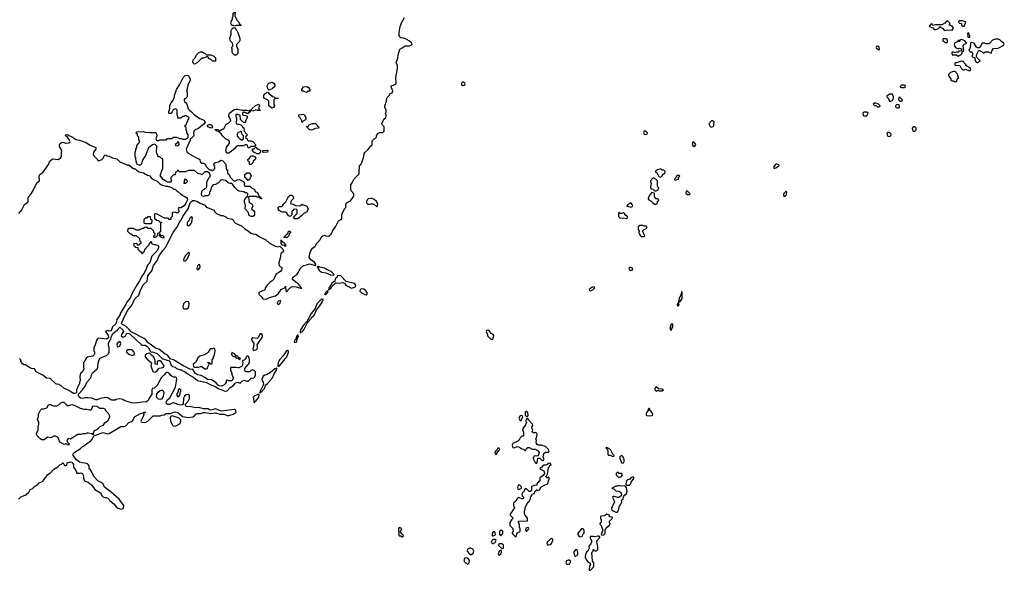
# Model space of a CAD drawing. Header units: inches. Extents: x 2701323 to 2964515, y 494916 to 722124.
# Tile 451 of 656: x 2862072 to 2875248, y 611372 to 618743. Entities that reach past the tile are written whole.
import ezdxf

# ---------------------------------------------------------------- set-up
doc = ezdxf.new("R2010")
doc.units = ezdxf.units.IN
doc.header["$MEASUREMENT"] = 0
doc.layers.add('C8661', color=7, linetype='Continuous')
doc.layers.add('C8671', color=7, linetype='Continuous')

msp = doc.modelspace()

# ---------------------------------------------------------------- linework, layer by layer
at = {"layer": 'C8661', "color": 2, "elevation": 2}
for points in [[(2862057, 612323), (2862084, 612350), (2862110, 612366), (2862144, 612376), (2862169, 612391), (2862176, 612404), (2862189, 612411), (2862210, 612452), (2862238, 612462), (2862266, 612490), (2862317, 612523), (2862330, 612542), (2862379, 612561), (2862450, 612655), (2862482, 612678), (2862530, 612726), (2862582, 612758), (2862610, 612782), (2862629, 612791), (2862648, 612810), (2862654, 612810), (2862670, 612774), (2862690, 612774), (2862702, 612778), (2862708, 612812), (2862750, 612824), (2862770, 612818), (2862790, 612790), (2862791, 612751), (2862825, 612710), (2862834, 612686), (2862834, 612674), (2862870, 612671), (2862890, 612677), (2862914, 612670), (2862923, 612650), (2862925, 612605), (2862945, 612565), (2862990, 612551), (2863016, 612530), (2863038, 612510), (2863075, 612455), (2863151, 612410), (2863178, 612358), (2863205, 612345), (2863230, 612345), (2863250, 612338), (2863270, 612318), (2863280, 612300), (2863330, 612261), (2863362, 612222), (2863384, 612204), (2863410, 612193), (2863430, 612191), (2863450, 612201), (2863459, 612210), (2863466, 612230), (2863462, 612242), (2863403, 612323), (2863297, 612417), (2863223, 612470), (2863207, 612487), (2863190, 612529), (2863180, 612540), (2863117, 612570), (2863065, 612630), (2863034, 612694), (2863017, 612717), (2863002, 612730), (2863002, 612770), (2862989, 612789), (2862979, 612799), (2862964, 612804), (2862910, 612809), (2862870, 612821), (2862830, 612853), (2862786, 612910), (2862788, 612930), (2862810, 612953), (2862880, 613000), (2862910, 613031), (2862924, 613036), (2862969, 613071), (2863020, 613100), (2863048, 613130), (2863066, 613174), (2863185, 613215), (2863250, 613198), (2863270, 613205), (2863423, 613297), (2863470, 613299), (2863490, 613307), (2863530, 613350), (2863560, 613360), (2863584, 613376), (2863610, 613425), (2863690, 613471), (2863722, 613478), (2863730, 613491), (2863754, 613490), (2863738, 613482), (2863725, 613430), (2863694, 613370), (2863698, 613358), (2863713, 613353), (2863750, 613352), (2863786, 613370), (2863847, 613433), (2863860, 613440), (2863950, 613442), (2863970, 613451), (2864007, 613453), (2864030, 613472), (2864090, 613471), (2864128, 613490), (2864150, 613493), (2864190, 613486), (2864250, 613432), (2864330, 613419), (2864390, 613426), (2864410, 613438), (2864430, 613461), (2864448, 613470), (2864490, 613471), (2864530, 613485), (2864550, 613485), (2864630, 613471), (2864690, 613481), (2864750, 613464), (2864810, 613463), (2864850, 613445), (2864870, 613446), (2864930, 613463), (2864969, 613490), (2864964, 613510), (2864945, 613525), (2864770, 613504), (2864692, 613532), (2864630, 613517), (2864610, 613521), (2864588, 613532), (2864530, 613535), (2864470, 613550), (2864430, 613547), (2864361, 613561), (2864306, 613566), (2864295, 613570), (2864288, 613590), (2864326, 613634), (2864345, 613670), (2864346, 613706), (2864340, 613720), (2864330, 613725), (2864301, 613719), (2864277, 613703), (2864264, 613676), (2864258, 613602), (2864250, 613589), (2864230, 613581), (2864190, 613590), (2864130, 613615), (2864110, 613609), (2864078, 613590), (2864049, 613590), (2864033, 613610), (2864036, 613630), (2864045, 613650), (2864079, 613681), (2864156, 613824), (2864174, 613930), (2864168, 613948), (2864156, 613956), (2864130, 613958), (2864110, 613968), (2864090, 613982), (2864070, 614009), (2864050, 614022), (2864030, 614019), (2864007, 613990), (2863965, 613950), (2863910, 613844), (2863870, 613809), (2863850, 613806), (2863842, 613790), (2863841, 613730), (2863803, 613677), (2863790, 613644), (2863770, 613627), (2863710, 613625), (2863650, 613612), (2863610, 613610), (2863570, 613614), (2863508, 613630), (2863470, 613644), (2863450, 613657), (2863410, 613666), (2863363, 613657), (2863350, 613649), (2863306, 613650), (2863290, 613653), (2863250, 613679), (2863230, 613685), (2863150, 613674), (2863110, 613656), (2863090, 613656), (2863037, 613677), (2862990, 613682), (2862950, 613679), (2862910, 613670), (2862890, 613676), (2862869, 613690), (2862859, 613710), (2862858, 613730), (2862913, 613787), (2862937, 613823), (2862980, 613900), (2863022, 613950), (2863034, 613990), (2863046, 614014), (2863109, 614071), (2863117, 614090), (2863121, 614150), (2863134, 614190), (2863149, 614211), (2863170, 614226), (2863233, 614247), (2863263, 614277), (2863269, 614291), (2863269, 614350), (2863259, 614379), (2863261, 614410), (2863282, 614458), (2863292, 614468), (2863298, 614502), (2863319, 614541), (2863374, 614586), (2863410, 614625), (2863451, 614590), (2863459, 614570), (2863435, 614530), (2863431, 614510), (2863450, 614491), (2863480, 614500), (2863489, 614510), (2863501, 614539), (2863510, 614545), (2863530, 614542), (2863552, 614532), (2863705, 614385), (2863750, 614386), (2863774, 614374), (2863796, 614350), (2863820, 614300), (2863830, 614291), (2863850, 614296), (2863910, 614275), (2863984, 614204), (2864076, 614176), (2864100, 614120), (2864122, 614102), (2864150, 614091), (2864170, 614075), (2864210, 614061), (2864230, 614059), (2864246, 614046), (2864270, 614037), (2864330, 613999), (2864345, 613985), (2864396, 613956), (2864451, 613911), (2864570, 613886), (2864630, 613853), (2864694, 613834), (2864726, 613806), (2864750, 613795), (2864770, 613791), (2864810, 613773), (2864830, 613771), (2864850, 613775), (2864890, 613818), (2864935, 613845), (2864949, 613871), (2864960, 613880), (2864990, 613891), (2865010, 613882), (2865030, 613882), (2865042, 613898), (2865070, 613916), (2865110, 613902), (2865130, 613902), (2865170, 613945), (2865206, 613950), (2865209, 613951), (2865218, 613962), (2865229, 613990), (2865228, 614028), (2865210, 614048), (2865185, 614055), (2865160, 614040), (2865150, 614029), (2865130, 614028), (2865109, 614029), (2865090, 614038), (2865086, 614046), (2865085, 614075), (2865148, 614150), (2865149, 614190), (2865138, 614230), (2865130, 614238), (2865110, 614238), (2865102, 614230), (2865098, 614210), (2865090, 614198), (2865075, 614185), (2865058, 614182), (2865052, 614170), (2865056, 614156), (2865055, 614125), (2865051, 614109), (2865041, 614099), (2865003, 614083), (2864990, 614082), (2864970, 614089), (2864894, 614086), (2864892, 614050), (2864912, 614010), (2864912, 613990), (2864931, 613950), (2864911, 613909), (2864868, 613908), (2864850, 613918), (2864844, 613916), (2864834, 613910), (2864834, 613890), (2864822, 613870), (2864802, 613850), (2864770, 613839), (2864742, 613842), (2864729, 613849), (2864702, 613882), (2864640, 613920), (2864587, 613927), (2864550, 613955), (2864498, 613978), (2864450, 613990), (2864425, 614005), (2864405, 614030), (2864403, 614043), (2864390, 614066), (2864378, 614062), (2864350, 614065), (2864290, 614097), (2864270, 614103), (2864130, 614189), (2864090, 614198), (2864069, 614230), (2864049, 614250), (2864015, 614270), (2863934, 614334), (2863887, 614347), (2863819, 614399), (2863790, 614415), (2863758, 614458), (2863736, 614476), (2863563, 614563), (2863537, 614597), (2863496, 614636), (2863435, 614670), (2863437, 614690), (2863463, 614737), (2863513, 614850), (2863565, 614910), (2863617, 615010), (2863664, 615056), (2863677, 615083), (2863683, 615110), (2863726, 615194), (2863777, 615243), (2863787, 615313), (2863841, 615379), (2863864, 615450), (2863916, 615524), (2863926, 615554), (2863947, 615593), (2863988, 615652), (2864025, 615695), (2864125, 615895), (2864184, 615976), (2864208, 616032), (2864235, 616070), (2864253, 616110), (2864325, 616210), (2864354, 616290), (2864369, 616311), (2864390, 616323), (2864410, 616323), (2864450, 616311), (2864485, 616285), (2864550, 616258), (2864563, 616243), (2864587, 616227), (2864670, 616191), (2864682, 616170), (2864710, 616145), (2864751, 616131), (2864763, 616123), (2864790, 616121), (2864830, 616105), (2864850, 616086), (2864913, 616073), (2864930, 616062), (2864947, 616027), (2864985, 616005), (2865041, 615981), (2865084, 615944), (2865130, 615918), (2865164, 615884), (2865190, 615875), (2865230, 615871), (2865290, 615831), (2865359, 615799), (2865410, 615756), (2865490, 615711), (2865530, 615702), (2865552, 615712), (2865594, 615670), (2865602, 615650), (2865600, 615640), (2865594, 615630), (2865570, 615618), (2865565, 615610), (2865558, 615550), (2865541, 615490), (2865546, 615446), (2865574, 615430), (2865578, 615418), (2865576, 615390), (2865562, 615370), (2865505, 615335), (2865482, 615298), (2865471, 615269), (2865451, 615249), (2865422, 615230), (2865382, 615190), (2865362, 615158), (2865350, 615128), (2865274, 615090), (2865272, 615070), (2865312, 615030), (2865326, 615006), (2865370, 615001), (2865414, 615026), (2865494, 615046), (2865530, 615072), (2865569, 615131), (2865614, 615154), (2865626, 615154), (2865630, 615174), (2865633, 615113), (2865642, 615102), (2865650, 615102), (2865659, 615121), (2865699, 615160), (2865728, 615172), (2865770, 615166), (2865830, 615147), (2865846, 615150), (2865835, 615155), (2865829, 615170), (2865818, 615178), (2865810, 615193), (2865718, 615270), (2865738, 615302), (2865784, 615335), (2865807, 615370), (2865826, 615414), (2865869, 615451), (2865910, 615459), (2865950, 615474), (2866030, 615454), (2866036, 615464), (2866035, 615470), (2866015, 615495), (2865969, 615529), (2865946, 615566), (2865954, 615610), (2865969, 615650), (2865990, 615685), (2866024, 615710), (2866050, 615750), (2866089, 615790), (2866110, 615836), (2866130, 615851), (2866150, 615858), (2866168, 615848), (2866210, 615843), (2866242, 615870), (2866260, 615920), (2866298, 615970), (2866338, 616050), (2866375, 616070), (2866382, 616090), (2866383, 616137), (2866418, 616210), (2866438, 616230), (2866438, 616270), (2866446, 616290), (2866500, 616320), (2866534, 616366), (2866542, 616390), (2866542, 616410), (2866508, 616450), (2866503, 616463), (2866502, 616530), (2866523, 616557), (2866547, 616613), (2866610, 616674), (2866615, 616690), (2866618, 616790), (2866635, 616805), (2866649, 616830), (2866678, 616910), (2866682, 616950), (2866695, 616970), (2866736, 617004), (2866770, 617054), (2866782, 617058), (2866787, 617073), (2866788, 617110), (2866795, 617125), (2866810, 617142), (2866829, 617151), (2866848, 617172), (2866848, 617188), (2866858, 617210), (2866870, 617222), (2866890, 617231), (2866930, 617232), (2866948, 617250), (2866949, 617310), (2866929, 617330), (2866918, 617350), (2866946, 617410), (2866970, 617434), (2866978, 617450), (2866978, 617470), (2866968, 617490), (2866978, 617510), (2866978, 617530), (2866958, 617570), (2866958, 617590), (2866981, 617650), (2866984, 617690), (2866990, 617702), (2867015, 617730), (2867030, 617754), (2867055, 617765), (2867066, 617790), (2867049, 617829), (2867045, 617855), (2867050, 617862), (2867076, 617864), (2867100, 617880), (2867108, 617890), (2867106, 617970), (2867129, 618089), (2867129, 618110), (2867129, 618130), (2867109, 618170), (2867134, 618226), (2867135, 618270), (2867158, 618350), (2867190, 618365), (2867215, 618385), (2867229, 618391), (2867290, 618391), (2867326, 618410), (2867318, 618430), (2867290, 618455), (2867226, 618490), (2867204, 618496), (2867170, 618498), (2867158, 618510), (2867149, 618530), (2867149, 618569), (2867161, 618650), (2867184, 618710), (2867219, 618770)], [(2862058, 616150), (2862101, 616199), (2862137, 616270), (2862179, 616301), (2862185, 616315), (2862183, 616350), (2862189, 616371), (2862224, 616410), (2862256, 616464), (2862301, 616559), (2862338, 616590), (2862333, 616650), (2862339, 616670), (2862382, 616698), (2862401, 616719), (2862456, 616804), (2862475, 616850), (2862510, 616879), (2862590, 616871), (2862623, 616897), (2862629, 616910), (2862629, 616970), (2862634, 616990), (2862605, 617045), (2862605, 617070), (2862610, 617079), (2862630, 617099), (2862650, 617103), (2862690, 617091), (2862727, 617093), (2862742, 617098), (2862746, 617110), (2862738, 617130), (2862710, 617168), (2862685, 617190), (2862690, 617202), (2862710, 617211), (2862718, 617198), (2862776, 617176), (2862821, 617141), (2862871, 617131), (2862959, 617099), (2863007, 617067), (2863092, 617030), (2863092, 617010), (2863059, 616970), (2863055, 616935), (2863090, 616892), (2863114, 616870), (2863118, 616858), (2863130, 616854), (2863170, 616872), (2863189, 616891), (2863210, 616934), (2863230, 616931), (2863241, 616921), (2863270, 616916), (2863315, 616895), (2863370, 616878), (2863410, 616838), (2863510, 616801), (2863530, 616798), (2863590, 616751), (2863610, 616751), (2863635, 616735), (2863667, 616707), (2863730, 616691), (2863780, 616660), (2863811, 616651), (2863830, 616625), (2863870, 616598), (2863910, 616582), (2863942, 616550), (2863970, 616532), (2864027, 616513), (2864050, 616512), (2864090, 616502), (2864112, 616492), (2864130, 616474), (2864153, 616473), (2864174, 616450), (2864190, 616442), (2864228, 616408), (2864302, 616362), (2864311, 616351), (2864316, 616330), (2864295, 616285), (2864271, 616249), (2864230, 616222), (2864214, 616226), (2864198, 616222), (2864194, 616210), (2864202, 616190), (2864202, 616170), (2864190, 616158), (2864170, 616158), (2864150, 616168), (2864118, 616162), (2864114, 616150), (2864114, 616110), (2864094, 616090), (2864094, 616070), (2864090, 616066), (2864070, 616066), (2864062, 616082), (2864050, 616086), (2864010, 616086), (2863910, 616138), (2863890, 616146), (2863878, 616142), (2863874, 616130), (2863874, 616090), (2863878, 616078), (2863893, 616073), (2863898, 616058), (2863933, 616053), (2863938, 616038), (2863970, 616034), (2863974, 616030), (2863958, 616022), (2863954, 616010), (2863954, 615910), (2863934, 615886), (2863918, 615882), (2863914, 615850), (2863898, 615842), (2863890, 615826), (2863870, 615826), (2863866, 615830), (2863866, 615850), (2863882, 615858), (2863886, 615870), (2863882, 615882), (2863868, 615888), (2863866, 615910), (2863830, 615946), (2863790, 615946), (2863782, 615962), (2863770, 615966), (2863738, 615962), (2863733, 615947), (2863710, 615946), (2863684, 615936), (2863670, 615926), (2863630, 615926), (2863616, 615936), (2863590, 615946), (2863530, 615946), (2863518, 615942), (2863514, 615910), (2863550, 615874), (2863570, 615874), (2863578, 615858), (2863590, 615854), (2863630, 615854), (2863673, 615813), (2863678, 615778), (2863694, 615770), (2863693, 615747), (2863678, 615742), (2863670, 615726), (2863650, 615726), (2863642, 615742), (2863630, 615746), (2863598, 615742), (2863594, 615730), (2863598, 615718), (2863613, 615713), (2863618, 615698), (2863653, 615693), (2863654, 615670), (2863673, 615653), (2863678, 615638), (2863693, 615633), (2863710, 615614), (2863722, 615618), (2863727, 615633), (2863742, 615638), (2863747, 615673), (2863762, 615678), (2863766, 615690), (2863806, 615730), (2863807, 615753), (2863822, 615758), (2863830, 615774), (2863834, 615770), (2863834, 615750), (2863844, 615744), (2863870, 615734), (2863890, 615734), (2863930, 615714), (2863931, 615690), (2863910, 615650), (2863841, 615579), (2863811, 615490), (2863783, 615457), (2863770, 615418), (2863737, 615350), (2863715, 615325), (2863674, 615246), (2863642, 615198), (2863577, 615083), (2863550, 615015), (2863501, 614959), (2863490, 614929), (2863422, 614818), (2863413, 614787), (2863371, 614730), (2863356, 614670), (2863315, 614630), (2863299, 614590), (2863290, 614579), (2863270, 614575), (2863250, 614582), (2863225, 614575), (2863222, 614570), (2863255, 614515), (2863262, 614490), (2863247, 614473), (2863234, 614466), (2863130, 614479), (2863111, 614469), (2863098, 614450), (2863082, 614390), (2863062, 614350), (2863064, 614316), (2863071, 614290), (2863071, 614270), (2863062, 614250), (2863050, 614238), (2862977, 614223), (2862962, 614210), (2862942, 614170), (2862926, 614154), (2862925, 614090), (2862931, 614070), (2862911, 614030), (2862891, 614009), (2862882, 613990), (2862878, 613970), (2862882, 613910), (2862872, 613890), (2862871, 613870), (2862861, 613859), (2862832, 613790), (2862834, 613750), (2862830, 613746), (2862810, 613739), (2862790, 613741), (2862769, 613750), (2862730, 613777), (2862662, 613810), (2862624, 613844), (2862608, 613850), (2862599, 613859), (2862570, 613863), (2862555, 613870), (2862478, 613938), (2862430, 613945), (2862382, 613982), (2862290, 614029), (2862268, 614068), (2862230, 614073), (2862195, 614090), (2862150, 614122), (2862130, 614122), (2862110, 614138), (2862088, 614170), (2862086, 614190), (2862070, 614206)], [(2870000, 612945), (2869978, 612990), (2869930, 613018), (2869922, 613018), (2869914, 613010), (2869934, 612994), (2869942, 612970), (2869942, 612922), (2869953, 612913), (2869972, 612912), (2870000, 612899)], [(2870000, 612473), (2869994, 612470), (2870000, 612468)], [(2870000, 612222), (2869992, 612210), (2869993, 612193), (2869998, 612178), (2870000, 612177)], [(2870000, 612082), (2869970, 612086), (2869966, 612090), (2869966, 612110), (2869940, 612120), (2869930, 612122), (2869911, 612109), (2869890, 612102), (2869850, 612098), (2869845, 612090), (2869842, 612062), (2869854, 612050), (2869854, 612010), (2869838, 612002), (2869834, 611990), (2869852, 611972), (2869874, 611910), (2869854, 611850), (2869862, 611842), (2869890, 611845), (2869898, 611850), (2869906, 611870), (2869906, 611910), (2869919, 611941), (2869962, 611970), (2869975, 611990), (2869966, 612010), (2869966, 612030), (2870000, 612064)]]:
    msp.add_lwpolyline(points, dxfattribs=at)
for points in [[(2864950, 618658), (2864930, 618666), (2864910, 618666), (2864898, 618690), (2864903, 618717), (2864918, 618750), (2864918, 618770), (2864928, 618790), (2864928, 618832), (2864942, 618838), (2864950, 618854), (2864954, 618850), (2864952, 618790), (2864982, 618730), (2865002, 618710), (2865018, 618678), (2865034, 618670), (2865030, 618666), (2864970, 618666)], [(2864946, 618266), (2864922, 618290), (2864915, 618310), (2864915, 618355), (2864908, 618370), (2864926, 618390), (2864926, 618410), (2864918, 618430), (2864894, 618454), (2864884, 618490), (2864902, 618550), (2864903, 618597), (2864910, 618614), (2864930, 618634), (2864953, 618633), (2864962, 618610), (2864976, 618596), (2864991, 618571), (2865018, 618490), (2865017, 618463), (2865010, 618446), (2864974, 618410), (2864974, 618390), (2864992, 618350), (2864992, 618290), (2864970, 618269)], [(2864650, 618186), (2864628, 618208), (2864610, 618218), (2864590, 618246), (2864570, 618246), (2864530, 618228), (2864510, 618226), (2864451, 618169), (2864410, 618148), (2864388, 618168), (2864388, 618190), (2864398, 618210), (2864418, 618230), (2864438, 618270), (2864463, 618297), (2864490, 618312), (2864510, 618312), (2864554, 618290), (2864573, 618273), (2864630, 618272), (2864670, 618254), (2864692, 618232), (2864693, 618187)], [(2864510, 616822), (2864530, 616822), (2864550, 616812), (2864570, 616774), (2864610, 616734), (2864632, 616732), (2864644, 616724), (2864650, 616722), (2864670, 616732), (2864682, 616750), (2864682, 616770), (2864668, 616810), (2864676, 616824), (2864688, 616832), (2864730, 616838), (2864770, 616862), (2864790, 616854), (2864832, 616810), (2864834, 616750), (2864838, 616738), (2864854, 616730), (2864854, 616690), (2864874, 616670), (2864890, 616634), (2864934, 616590), (2864950, 616582), (2864983, 616597), (2865010, 616602), (2865020, 616600), (2865073, 616573), (2865082, 616550), (2865074, 616530), (2865078, 616518), (2865090, 616514), (2865150, 616514), (2865172, 616492), (2865212, 616470), (2865225, 616445), (2865252, 616430), (2865274, 616386), (2865274, 616374), (2865294, 616370), (2865298, 616358), (2865314, 616350), (2865310, 616346), (2865290, 616348), (2865286, 616366), (2865250, 616368), (2865235, 616375), (2865142, 616378), (2865134, 616370), (2865141, 616301), (2865151, 616291), (2865178, 616278), (2865191, 616251), (2865174, 616210), (2865204, 616184), (2865212, 616170), (2865212, 616130), (2865204, 616116), (2865190, 616108), (2865168, 616108), (2865143, 616123), (2865130, 616166), (2865089, 616209), (2865089, 616230), (2865095, 616250), (2865082, 616310), (2865082, 616330), (2865096, 616364), (2865122, 616378), (2865126, 616410), (2865110, 616426), (2865090, 616426), (2865070, 616438), (2865010, 616446), (2864990, 616458), (2864950, 616498), (2864920, 616540), (2864910, 616548), (2864889, 616549), (2864860, 616560), (2864826, 616590), (2864804, 616596), (2864770, 616598), (2864730, 616558), (2864690, 616538), (2864662, 616530), (2864642, 616510), (2864632, 616490), (2864631, 616470), (2864612, 616430), (2864612, 616408), (2864590, 616386), (2864550, 616386), (2864530, 616378), (2864510, 616386), (2864505, 616410), (2864515, 616450), (2864530, 616471), (2864570, 616494), (2864578, 616510), (2864575, 616550), (2864580, 616580), (2864608, 616632), (2864626, 616650), (2864610, 616686), (2864587, 616707), (2864550, 616706), (2864510, 616668), (2864496, 616676), (2864470, 616678), (2864450, 616686), (2864410, 616726), (2864330, 616726), (2864292, 616708), (2864270, 616706), (2864210, 616706), (2864190, 616726), (2864178, 616722), (2864173, 616707), (2864158, 616702), (2864154, 616670), (2864150, 616666), (2864130, 616666), (2864094, 616630), (2864094, 616610), (2864102, 616590), (2864090, 616568), (2864050, 616566), (2863990, 616602), (2863958, 616650), (2863958, 616670), (2863967, 616693), (2863968, 616712), (2863986, 616750), (2863986, 616870), (2863982, 616882), (2863970, 616886), (2863947, 616907), (2863928, 616908), (2863920, 616920), (2863902, 616970), (2863908, 617050), (2863886, 617070), (2863870, 617075), (2863850, 617069), (2863794, 617026), (2863756, 616924), (2863718, 616870), (2863696, 616804), (2863685, 616795), (2863670, 616794), (2863650, 616802), (2863639, 616819), (2863629, 616850), (2863628, 616888), (2863618, 616910), (2863618, 616970), (2863628, 616990), (2863628, 617010), (2863638, 617030), (2863640, 617060), (2863670, 617094), (2863678, 617110), (2863667, 617133), (2863666, 617170), (2863648, 617188), (2863646, 617210), (2863626, 617230), (2863640, 617240), (2863730, 617245), (2863750, 617238), (2863811, 617231), (2863892, 617232), (2863902, 617210), (2863905, 617190), (2863892, 617150), (2863902, 617130), (2863910, 617125), (2863935, 617125), (2863953, 617133), (2864030, 617134), (2864042, 617138), (2864050, 617154), (2864110, 617154), (2864130, 617172), (2864170, 617172), (2864213, 617153), (2864232, 617152), (2864250, 617142), (2864295, 617145), (2864306, 617150), (2864326, 617170), (2864327, 617207), (2864308, 617230), (2864307, 617247), (2864298, 617270), (2864298, 617298), (2864286, 617310), (2864286, 617330), (2864302, 617338), (2864307, 617373), (2864322, 617378), (2864326, 617410), (2864338, 617422), (2864335, 617435), (2864290, 617458), (2864270, 617446), (2864250, 617446), (2864230, 617426), (2864190, 617426), (2864187, 617447), (2864178, 617470), (2864178, 617530), (2864167, 617547), (2864150, 617548), (2864125, 617535), (2864114, 617510), (2864092, 617488), (2864070, 617486), (2864066, 617490), (2864068, 617510), (2864082, 617550), (2864083, 617597), (2864098, 617630), (2864118, 617650), (2864138, 617690), (2864142, 617730), (2864169, 617810), (2864209, 617870), (2864258, 617970), (2864284, 617996), (2864310, 618002), (2864331, 617991), (2864352, 617950), (2864352, 617930), (2864322, 617870), (2864322, 617850), (2864312, 617830), (2864312, 617810), (2864305, 617795), (2864312, 617770), (2864314, 617710), (2864290, 617686), (2864278, 617682), (2864274, 617670), (2864278, 617638), (2864290, 617634), (2864310, 617614), (2864325, 617550), (2864342, 617530), (2864371, 617511), (2864411, 617470), (2864481, 617421), (2864539, 617399), (2864552, 617368), (2864537, 617343), (2864492, 617310), (2864471, 617289), (2864450, 617278), (2864426, 617274), (2864402, 617250), (2864398, 617230), (2864402, 617190), (2864370, 617158), (2864353, 617147), (2864352, 617130), (2864298, 617010), (2864302, 616990), (2864310, 616974), (2864334, 616950), (2864430, 616898), (2864470, 616882), (2864482, 616870), (2864485, 616845), (2864494, 616830)], [(2865410, 617798), (2865403, 617803), (2865388, 617830), (2865383, 617857), (2865395, 617885), (2865405, 617895), (2865450, 617906), (2865473, 617893), (2865487, 617870), (2865486, 617850), (2865450, 617819), (2865430, 617809)], [(2865910, 617769), (2865870, 617786), (2865850, 617786), (2865846, 617790), (2865846, 617810), (2865870, 617842), (2865914, 617850), (2865937, 617837), (2865954, 617810), (2865953, 617787), (2865930, 617786)], [(2868010, 617908), (2867993, 617907), (2867985, 617890), (2867985, 617870), (2867990, 617865), (2868010, 617862), (2868030, 617874), (2868035, 617890), (2868030, 617898)], [(2865450, 617558), (2865426, 617570), (2865406, 617590), (2865406, 617650), (2865386, 617670), (2865347, 617687), (2865340, 617700), (2865338, 617730), (2865348, 617752), (2865392, 617772), (2865412, 617750), (2865442, 617730), (2865450, 617714), (2865474, 617710), (2865490, 617694), (2865533, 617693), (2865530, 617686), (2865490, 617686), (2865474, 617670), (2865472, 617610), (2865482, 617590), (2865470, 617566)], [(2865290, 617526), (2865253, 617527), (2865230, 617538), (2865190, 617518), (2865170, 617526), (2865158, 617522), (2865154, 617510), (2865130, 617486), (2865110, 617486), (2865096, 617496), (2865070, 617506), (2865054, 617490), (2865054, 617470), (2865064, 617464), (2865100, 617460), (2865114, 617450), (2865114, 617430), (2865092, 617390), (2865094, 617370), (2865090, 617366), (2865067, 617367), (2865027, 617407), (2865022, 617462), (2864990, 617475), (2864970, 617475), (2864965, 617470), (2864965, 617445), (2864974, 617430), (2864974, 617390), (2864962, 617370), (2864974, 617350), (2864990, 617342), (2865010, 617342), (2865033, 617333), (2865053, 617313), (2865058, 617298), (2865073, 617293), (2865074, 617250), (2865112, 617210), (2865112, 617190), (2865098, 617182), (2865094, 617170), (2865098, 617158), (2865110, 617154), (2865125, 617125), (2865130, 617122), (2865170, 617122), (2865193, 617113), (2865232, 617068), (2865214, 617046), (2865170, 617046), (2865158, 617042), (2865150, 617026), (2865130, 617026), (2865122, 617062), (2865107, 617067), (2865090, 617068), (2865064, 617056), (2864985, 617055), (2864972, 617048), (2864944, 617016), (2864890, 616969), (2864870, 616955), (2864850, 616958), (2864835, 616975), (2864829, 616989), (2864839, 617030), (2864878, 617090), (2864878, 617110), (2864870, 617126), (2864826, 617146), (2864786, 617186), (2864762, 617222), (2864746, 617230), (2864742, 617242), (2864706, 617250), (2864702, 617262), (2864690, 617266), (2864687, 617273), (2864730, 617271), (2864738, 617258), (2864750, 617254), (2864766, 617270), (2864790, 617278), (2864808, 617290), (2864836, 617344), (2864870, 617362), (2864895, 617390), (2864882, 617430), (2864869, 617450), (2864869, 617470), (2864879, 617490), (2864904, 617515), (2864941, 617539), (2864970, 617547), (2864990, 617547), (2865050, 617531), (2865110, 617531), (2865138, 617522), (2865152, 617532), (2865168, 617532), (2865178, 617550), (2865226, 617594), (2865272, 617612), (2865282, 617590), (2865274, 617570), (2865274, 617550), (2865278, 617538), (2865292, 617532)], [(2865850, 617366), (2865847, 617387), (2865830, 617426), (2865808, 617448), (2865808, 617470), (2865870, 617478), (2865882, 617470), (2865902, 617430), (2865902, 617410), (2865898, 617402), (2865858, 617382)], [(2864630, 617289), (2864589, 617309), (2864586, 617330), (2864610, 617338), (2864630, 617338), (2864642, 617330), (2864652, 617308), (2864644, 617296)], [(2865970, 617262), (2865950, 617268), (2865936, 617276), (2865922, 617302), (2865906, 617310), (2865910, 617314), (2865930, 617314), (2865947, 617333), (2865988, 617352), (2866030, 617354), (2866054, 617330), (2866058, 617318), (2866074, 617310), (2866072, 617290), (2866027, 617287), (2865990, 617269)], [(2865030, 617246), (2864990, 617226), (2864982, 617210), (2864982, 617190), (2864990, 617174), (2865030, 617134), (2865050, 617134), (2865066, 617150), (2865066, 617190), (2865048, 617208), (2865042, 617242)], [(2864190, 617106), (2864178, 617102), (2864173, 617087), (2864154, 617070), (2864158, 617058), (2864190, 617054), (2864206, 617070), (2864202, 617102)], [(2865150, 616806), (2865146, 616810), (2865146, 616830), (2865142, 616842), (2865127, 616847), (2865126, 616870), (2865142, 616878), (2865163, 616917), (2865170, 616922), (2865190, 616922), (2865213, 616913), (2865232, 616890), (2865222, 616870), (2865194, 616850), (2865190, 616826), (2865170, 616806)], [(2865250, 616946), (2865206, 616970), (2865186, 616990), (2865187, 617013), (2865210, 617014), (2865230, 617034), (2865250, 617014), (2865274, 617010), (2865294, 616990), (2865294, 616970), (2865270, 616946)], [(2865330, 616966), (2865326, 616970), (2865326, 616990), (2865390, 616994), (2865394, 616990), (2865390, 616968)], [(2865130, 616588), (2865122, 616602), (2865107, 616607), (2865102, 616622), (2865086, 616630), (2865086, 616670), (2865102, 616678), (2865110, 616694), (2865150, 616694), (2865154, 616670), (2865174, 616650), (2865154, 616630), (2865153, 616607), (2865138, 616602)], [(2864268, 616548), (2864278, 616562), (2864278, 616590), (2864290, 616614), (2864314, 616590), (2864314, 616570), (2864290, 616548)], [(2865770, 616252), (2865830, 616254), (2865850, 616272), (2865864, 616264), (2865910, 616252), (2865934, 616210), (2865914, 616170), (2865872, 616148), (2865844, 616116), (2865810, 616089), (2865790, 616078), (2865750, 616078), (2865738, 616090), (2865747, 616113), (2865786, 616150), (2865786, 616190), (2865782, 616202), (2865750, 616206), (2865738, 616202), (2865733, 616187), (2865718, 616182), (2865714, 616170), (2865714, 616130), (2865690, 616108), (2865670, 616118), (2865640, 616160), (2865630, 616168), (2865590, 616164), (2865570, 616169), (2865542, 616190), (2865529, 616210), (2865529, 616231), (2865550, 616241), (2865577, 616243), (2865589, 616251), (2865610, 616282), (2865635, 616305), (2865670, 616374), (2865690, 616394), (2865713, 616393), (2865730, 616374), (2865734, 616350), (2865704, 616316), (2865694, 616290), (2865698, 616278), (2865730, 616272)], [(2866770, 616349), (2866735, 616345), (2866724, 616336), (2866711, 616310), (2866711, 616291), (2866730, 616271), (2866750, 616271), (2866770, 616277), (2866796, 616276), (2866811, 616271), (2866850, 616238), (2866859, 616250), (2866864, 616270), (2866862, 616290), (2866848, 616310), (2866816, 616336), (2866790, 616349)], [(2863790, 616106), (2863773, 616087), (2863750, 616086), (2863734, 616070), (2863734, 616030), (2863738, 616018), (2863750, 616014), (2863830, 616014), (2863842, 616018), (2863846, 616050), (2863842, 616062), (2863826, 616070), (2863822, 616102)], [(2864370, 616106), (2864350, 616086), (2864334, 616050), (2864313, 616027), (2864313, 615993), (2864330, 615982), (2864350, 615994), (2864375, 616030), (2864378, 616070), (2864386, 616090)], [(2863990, 615818), (2863970, 615826), (2863962, 615842), (2863947, 615847), (2863946, 615874), (2863953, 615873), (2863958, 615858), (2863993, 615853), (2864002, 615830)], [(2865610, 615826), (2865608, 615830), (2865622, 615838), (2865626, 615850), (2865650, 615874), (2865662, 615878), (2865670, 615914), (2865690, 615914), (2865694, 615890), (2865678, 615882), (2865674, 615850), (2865650, 615826)], [(2865630, 615708), (2865622, 615722), (2865590, 615726), (2865570, 615746), (2865570, 615794), (2865578, 615778), (2865590, 615774), (2865614, 615750), (2865618, 615738), (2865630, 615734)], [(2864330, 615626), (2864290, 615586), (2864270, 615546), (2864265, 615530), (2864270, 615514), (2864290, 615514), (2864310, 615534), (2864338, 615590), (2864346, 615610), (2864342, 615622)], [(2864470, 615466), (2864450, 615446), (2864442, 615410), (2864450, 615394), (2864470, 615402), (2864486, 615430), (2864482, 615462)], [(2866070, 615438), (2866062, 615438), (2866054, 615430), (2866064, 615424), (2866067, 615407), (2866078, 615390), (2866110, 615364), (2866170, 615356), (2866230, 615328), (2866270, 615322), (2866278, 615330), (2866264, 615350), (2866239, 615370), (2866177, 615397), (2866150, 615416), (2866088, 615428)], [(2866330, 615319), (2866310, 615289), (2866300, 615280), (2866285, 615235), (2866270, 615233), (2866250, 615214), (2866235, 615185), (2866230, 615184), (2866219, 615161), (2866210, 615153), (2866205, 615125), (2866210, 615122), (2866222, 615138), (2866230, 615139), (2866239, 615150), (2866248, 615172), (2866301, 615219), (2866310, 615221), (2866350, 615217), (2866390, 615223), (2866417, 615217), (2866438, 615190), (2866510, 615151), (2866558, 615162), (2866566, 615170), (2866569, 615190), (2866550, 615212), (2866439, 615239), (2866370, 615313)], [(2866195, 615115), (2866170, 615096), (2866162, 615078), (2866152, 615070), (2866162, 615062), (2866170, 615063), (2866195, 615090)], [(2866650, 615142), (2866627, 615130), (2866622, 615110), (2866641, 615090), (2866690, 615065), (2866710, 615061), (2866722, 615070), (2866721, 615090), (2866699, 615119), (2866675, 615135)], [(2869750, 615166), (2869730, 615158), (2869714, 615150), (2869694, 615130), (2869698, 615118), (2869710, 615114), (2869730, 615122), (2869746, 615130), (2869766, 615150), (2869762, 615162)], [(2864310, 614969), (2864290, 614964), (2864271, 614949), (2864263, 614937), (2864257, 614897), (2864261, 614881), (2864271, 614871), (2864309, 614871), (2864330, 614885), (2864339, 614930), (2864338, 614950), (2864330, 614966)], [(2865562, 614982), (2865530, 614975), (2865518, 614950), (2865530, 614932), (2865550, 614938), (2865568, 614970)], [(2866130, 615006), (2866124, 614996), (2866110, 614996), (2866090, 614981), (2866050, 614941), (2866024, 614876), (2865970, 614809), (2865938, 614742), (2865927, 614730), (2865919, 614701), (2865910, 614699), (2865870, 614653), (2865831, 614590), (2865824, 614564), (2865830, 614552), (2865839, 614561), (2865850, 614564), (2865872, 614590), (2865919, 614681), (2865928, 614690), (2865926, 614694), (2865930, 614692), (2865936, 614704), (2865970, 614741), (2865980, 614760), (2866011, 614789), (2866042, 614858), (2866090, 614911), (2866125, 614970), (2866132, 614990)], [(2868350, 614586), (2868318, 614582), (2868314, 614570), (2868334, 614530), (2868334, 614510), (2868374, 614470), (2868390, 614462), (2868410, 614474), (2868416, 614516), (2868406, 614530), (2868382, 614542)], [(2863410, 614435), (2863378, 614410), (2863373, 614393), (2863374, 614370), (2863382, 614362), (2863390, 614362), (2863410, 614372), (2863427, 614407), (2863418, 614430)], [(2865310, 614538), (2865290, 614538), (2865265, 614490), (2865250, 614475), (2865190, 614482), (2865172, 614470), (2865178, 614450), (2865206, 614410), (2865207, 614390), (2865191, 614331), (2865194, 614314), (2865230, 614323), (2865250, 614334), (2865254, 614366), (2865248, 614390), (2865317, 614490), (2865319, 614510)], [(2865790, 614519), (2865781, 614510), (2865762, 614458), (2865750, 614448), (2865743, 614430), (2865750, 614421), (2865770, 614424), (2865779, 614430), (2865786, 614474), (2865790, 614474), (2865802, 614510), (2865798, 614518)], [(2863570, 614324), (2863530, 614324), (2863518, 614322), (2863502, 614310), (2863502, 614290), (2863542, 614262), (2863570, 614252), (2863590, 614254), (2863602, 614258), (2863606, 614274), (2863602, 614290), (2863579, 614319)], [(2864670, 614346), (2864650, 614338), (2864630, 614338), (2864614, 614330), (2864592, 614290), (2864580, 614280), (2864542, 614258), (2864481, 614239), (2864461, 614219), (2864424, 614156), (2864394, 614130), (2864398, 614098), (2864413, 614093), (2864470, 614092), (2864490, 614102), (2864510, 614102), (2864550, 614071), (2864570, 614071), (2864587, 614073), (2864587, 614087), (2864606, 614130), (2864602, 614142), (2864588, 614150), (2864590, 614154), (2864610, 614154), (2864618, 614138), (2864630, 614134), (2864642, 614138), (2864646, 614150), (2864646, 614190), (2864666, 614210), (2864666, 614230), (2864676, 614244), (2864680, 614260), (2864688, 614310), (2864682, 614342)], [(2864910, 614286), (2864905, 614265), (2864910, 614254), (2864930, 614234), (2864954, 614234), (2864970, 614214), (2864998, 614218), (2864994, 614210), (2865010, 614194), (2865022, 614198), (2865026, 614210), (2865000, 614220), (2864990, 614238), (2864966, 614246), (2864946, 614270)], [(2865656, 614316), (2865643, 614310), (2865598, 614242), (2865550, 614189), (2865531, 614150), (2865526, 614110), (2865530, 614102), (2865550, 614111), (2865646, 614230), (2865669, 614290), (2865668, 614310)], [(2863810, 614278), (2863771, 614269), (2863751, 614250), (2863751, 614230), (2863777, 614197), (2863834, 614150), (2863825, 614110), (2863854, 614034), (2863870, 614023), (2863890, 614027), (2863910, 614041), (2863929, 614071), (2863940, 614080), (2863992, 614088), (2864004, 614110), (2863970, 614162), (2863950, 614175), (2863930, 614178), (2863912, 614168), (2863910, 614126), (2863886, 614130), (2863886, 614174), (2863875, 614210), (2863862, 614230), (2863835, 614250)], [(2865510, 614078), (2865486, 614070), (2865430, 614019), (2865374, 613990), (2865350, 613984), (2865331, 613970), (2865312, 613930), (2865318, 613910), (2865331, 613891), (2865335, 613865), (2865332, 613850), (2865288, 613772), (2865285, 613750), (2865290, 613745), (2865353, 613810), (2865362, 613850), (2865390, 613871), (2865456, 613950), (2865476, 614004), (2865509, 614050), (2865514, 614074)], [(2863950, 613659), (2863930, 613662), (2863902, 613690), (2863909, 613730), (2863923, 613757), (2863950, 613781), (2863970, 613785), (2863982, 613782), (2863990, 613774), (2863999, 613750), (2863990, 613698), (2863970, 613665)], [(2864210, 613806), (2864194, 613790), (2864194, 613770), (2864174, 613730), (2864174, 613710), (2864190, 613694), (2864210, 613714), (2864218, 613730), (2864218, 613750), (2864226, 613770), (2864226, 613790)], [(2865270, 613728), (2865214, 613706), (2865196, 613690), (2865210, 613614), (2865214, 613626), (2865230, 613636), (2865272, 613690), (2865276, 613716)], [(2862710, 613578), (2862730, 613578), (2862771, 613591), (2862810, 613578), (2862881, 613541), (2862930, 613531), (2862970, 613531), (2863010, 613518), (2863030, 613522), (2863048, 613550), (2863048, 613570), (2863090, 613573), (2863110, 613571), (2863119, 613559), (2863143, 613543), (2863190, 613542), (2863210, 613534), (2863222, 613510), (2863257, 613477), (2863271, 613451), (2863275, 613430), (2863271, 613410), (2863245, 613370), (2863203, 613337), (2863182, 613310), (2863146, 613294), (2863110, 613258), (2863065, 613235), (2863054, 613210), (2863054, 613186), (2863038, 613198), (2862990, 613209), (2862970, 613208), (2862950, 613198), (2862910, 613198), (2862891, 613189), (2862850, 613189), (2862750, 613128), (2862730, 613135), (2862714, 613130), (2862702, 613110), (2862718, 613078), (2862730, 613074), (2862730, 613049), (2862706, 613050), (2862702, 613062), (2862690, 613066), (2862670, 613058), (2862660, 613060), (2862609, 613089), (2862598, 613110), (2862588, 613150), (2862550, 613169), (2862530, 613168), (2862490, 613146), (2862444, 613156), (2862400, 613120), (2862370, 613118), (2862346, 613130), (2862342, 613142), (2862330, 613146), (2862306, 613170), (2862298, 613190), (2862298, 613210), (2862318, 613250), (2862318, 613290), (2862328, 613330), (2862328, 613350), (2862309, 613390), (2862322, 613430), (2862322, 613450), (2862329, 613471), (2862350, 613514), (2862370, 613532), (2862390, 613532), (2862435, 613545), (2862455, 613585), (2862469, 613591), (2862490, 613591), (2862510, 613578), (2862530, 613572), (2862570, 613572), (2862595, 613585), (2862624, 613616), (2862650, 613625), (2862662, 613622), (2862692, 613590)], [(2868850, 613498), (2868844, 613496), (2868834, 613490), (2868834, 613450), (2868850, 613434), (2868870, 613434), (2868874, 613450), (2868870, 613486)], [(2864110, 613442), (2864092, 613430), (2864085, 613415), (2864091, 613370), (2864115, 613315), (2864126, 613306), (2864150, 613301), (2864196, 613324), (2864217, 613343), (2864228, 613370), (2864227, 613387), (2864206, 613410)], [(2868870, 613406), (2868858, 613402), (2868844, 613376), (2868842, 613370), (2868852, 613350), (2868840, 613320), (2868805, 613270), (2868802, 613250), (2868813, 613227), (2868813, 613167), (2868790, 613166), (2868770, 613146), (2868751, 613109), (2868740, 613100), (2868672, 613070), (2868662, 613050), (2868665, 613025), (2868670, 613014), (2868690, 613012), (2868730, 613031), (2868750, 613025), (2868790, 612998), (2868812, 612992), (2868830, 612974), (2868842, 612978), (2868856, 613004), (2868870, 613014), (2868890, 613014), (2868930, 612994), (2868970, 612994), (2869010, 612972), (2869025, 612950), (2869010, 612906), (2868990, 612898), (2868970, 612906), (2868958, 612902), (2868954, 612890), (2868942, 612878), (2868942, 612870), (2868970, 612814), (2868990, 612802), (2868998, 612810), (2869007, 612873), (2869032, 612872), (2869064, 612844), (2869076, 612844), (2869086, 612850), (2869086, 612870), (2869078, 612890), (2869084, 612936), (2869110, 612952), (2869147, 612953), (2869158, 612970), (2869148, 612990), (2869108, 613030), (2869052, 613048), (2869009, 613049), (2868996, 613056), (2868988, 613068), (2868982, 613090), (2868986, 613110), (2868978, 613130), (2868988, 613150), (2868995, 613190), (2868990, 613206), (2868970, 613218), (2868950, 613208), (2868930, 613226), (2868938, 613250), (2868928, 613270), (2868926, 613290), (2868938, 613310), (2868934, 613330), (2868883, 613383)], [(2868790, 613446), (2868770, 613438), (2868752, 613410), (2868770, 613374), (2868782, 613378), (2868806, 613430)], [(2868490, 613006), (2868470, 613006), (2868458, 612982), (2868442, 612970), (2868432, 612950), (2868434, 612930), (2868450, 612922), (2868482, 612978), (2868498, 612990)], [(2869170, 612806), (2869138, 612802), (2869133, 612787), (2869110, 612778), (2869090, 612778), (2869070, 612768), (2869050, 612746), (2869038, 612742), (2869034, 612730), (2869084, 612704), (2869092, 612692), (2869094, 612670), (2869078, 612642), (2869034, 612610), (2869032, 612568), (2869018, 612562), (2869010, 612546), (2868998, 612542), (2868994, 612510), (2868953, 612507), (2868925, 612495), (2868922, 612490), (2868922, 612450), (2868912, 612428), (2868888, 612428), (2868850, 612466), (2868825, 612455), (2868822, 612430), (2868802, 612410), (2868792, 612390), (2868794, 612370), (2868812, 612352), (2868811, 612329), (2868790, 612328), (2868750, 612346), (2868730, 612328), (2868710, 612298), (2868678, 612270), (2868680, 612240), (2868692, 612208), (2868666, 612174), (2868662, 612158), (2868634, 612130), (2868634, 612110), (2868674, 612070), (2868651, 612049), (2868631, 612010), (2868632, 611972), (2868672, 611930), (2868674, 611890), (2868662, 611878), (2868662, 611870), (2868670, 611854), (2868710, 611814), (2868716, 611824), (2868728, 611872), (2868767, 611893), (2868767, 611927), (2868758, 611950), (2868758, 611990), (2868746, 612010), (2868746, 612030), (2868866, 612034), (2868868, 612070), (2868835, 612110), (2868828, 612130), (2868828, 612170), (2868836, 612184), (2868838, 612210), (2868854, 612250), (2868876, 612284), (2868890, 612294), (2868907, 612333), (2868908, 612352), (2868927, 612373), (2868928, 612392), (2868962, 612398), (2868966, 612430), (2868982, 612438), (2868988, 612452), (2869002, 612442), (2869026, 612450), (2869049, 612491), (2869102, 612518), (2869138, 612530), (2869148, 612572), (2869158, 612590), (2869158, 612610), (2869150, 612618), (2869142, 612618), (2869130, 612606), (2869122, 612622), (2869106, 612630), (2869122, 612638), (2869135, 612665), (2869146, 612706), (2869147, 612753), (2869162, 612758), (2869167, 612773), (2869186, 612790)], [(2868750, 612518), (2868742, 612510), (2868734, 612474), (2868738, 612458), (2868750, 612454), (2868770, 612462), (2868786, 612470), (2868788, 612490), (2868770, 612508)], [(2867150, 611946), (2867142, 611930), (2867145, 611845), (2867150, 611834), (2867170, 611834), (2867190, 611822), (2867198, 611822), (2867206, 611830), (2867198, 611850), (2867182, 611862), (2867166, 611890), (2867186, 611930)], [(2868870, 611946), (2868845, 611935), (2868842, 611910), (2868850, 611894), (2868862, 611898), (2868867, 611913), (2868882, 611918), (2868886, 611930), (2868882, 611942)], [(2869610, 611926), (2869590, 611926), (2869542, 611870), (2869542, 611850), (2869554, 611830), (2869570, 611822), (2869590, 611825), (2869598, 611830), (2869616, 611864), (2869626, 611870), (2869626, 611910)], [(2868430, 611786), (2868410, 611786), (2868390, 611766), (2868382, 611750), (2868393, 611733), (2868410, 611732), (2868430, 611742), (2868435, 611745), (2868446, 611770)], [(2868430, 611886), (2868410, 611886), (2868393, 611867), (2868394, 611834), (2868410, 611832), (2868430, 611842), (2868438, 611850), (2868436, 611876)], [(2868530, 611906), (2868510, 611906), (2868494, 611890), (2868494, 611850), (2868510, 611834), (2868530, 611854), (2868535, 611865), (2868535, 611890)], [(2869190, 611798), (2869174, 611790), (2869132, 611750), (2869125, 611730), (2869133, 611713), (2869150, 611712), (2869170, 611718), (2869188, 611730), (2869208, 611770), (2869206, 611790)], [(2869810, 611828), (2869770, 611818), (2869750, 611826), (2869710, 611826), (2869702, 611810), (2869725, 611770), (2869725, 611750), (2869714, 611726), (2869687, 611693), (2869692, 611670), (2869680, 611640), (2869674, 611630), (2869660, 611620), (2869642, 611590), (2869638, 611550), (2869657, 611510), (2869681, 611481), (2869702, 611470), (2869712, 611452), (2869703, 611437), (2869692, 611390), (2869694, 611374), (2869710, 611372), (2869744, 611410), (2869753, 611433), (2869754, 611470), (2869735, 611495), (2869734, 611554), (2869726, 611610), (2869746, 611630), (2869750, 611654), (2869758, 611638), (2869773, 611633), (2869790, 611632), (2869808, 611650), (2869808, 611692), (2869793, 611750), (2869794, 611766), (2869835, 611810), (2869836, 611816), (2869827, 611827)], [(2868110, 611669), (2868092, 611668), (2868065, 611655), (2868058, 611630), (2868080, 611600), (2868110, 611578), (2868138, 611602), (2868149, 611630), (2868135, 611655)], [(2868530, 611726), (2868490, 611726), (2868474, 611710), (2868522, 611662), (2868530, 611662), (2868546, 611670), (2868546, 611710)], [(2868050, 611539), (2868030, 611535), (2868021, 611519), (2868019, 611490), (2868038, 611470), (2868070, 611456), (2868086, 611474), (2868089, 611510), (2868070, 611535)], [(2868510, 611646), (2868490, 611626), (2868474, 611590), (2868478, 611578), (2868490, 611574), (2868510, 611594), (2868518, 611610), (2868518, 611630)], [(2869530, 611646), (2869510, 611646), (2869490, 611626), (2869482, 611610), (2869492, 611592), (2869494, 611570), (2869510, 611562), (2869530, 611572), (2869539, 611590), (2869542, 611610)], [(2869410, 611508), (2869390, 611498), (2869382, 611470), (2869390, 611454), (2869430, 611454), (2869446, 611490), (2869427, 611507)]]:
    msp.add_lwpolyline(points, close=True, dxfattribs=at)
at = {"layer": 'C8671', "color": 2, "elevation": 2}
for points in [[(2874490, 618726), (2874470, 618718), (2874450, 618695), (2874410, 618675), (2874325, 618675), (2874310, 618668), (2874290, 618666), (2874282, 618682), (2874270, 618686), (2874250, 618666), (2874242, 618650), (2874290, 618634), (2874310, 618612), (2874330, 618612), (2874358, 618622), (2874370, 618634), (2874382, 618638), (2874390, 618654), (2874398, 618638), (2874424, 618624), (2874441, 618601), (2874450, 618598), (2874490, 618605), (2874550, 618602), (2874555, 618605), (2874568, 618630), (2874550, 618658), (2874527, 618667), (2874506, 618670), (2874518, 618682), (2874518, 618698)], [(2874690, 618726), (2874650, 618726), (2874638, 618722), (2874634, 618710), (2874650, 618694), (2874673, 618693), (2874674, 618670), (2874690, 618654), (2874710, 618654), (2874735, 618710), (2874730, 618715)], [(2874770, 618566), (2874758, 618562), (2874754, 618550), (2874762, 618530), (2874762, 618510), (2874770, 618502), (2874786, 618510), (2874786, 618530)], [(2873570, 618386), (2873538, 618382), (2873534, 618370), (2873538, 618358), (2873553, 618353), (2873570, 618334), (2873578, 618350)], [(2874470, 618486), (2874430, 618486), (2874422, 618470), (2874430, 618454), (2874470, 618434), (2874482, 618438), (2874486, 618450), (2874482, 618482)], [(2874670, 618478), (2874654, 618470), (2874650, 618448), (2874642, 618462), (2874630, 618466), (2874616, 618444), (2874582, 618430), (2874578, 618410), (2874584, 618384), (2874594, 618370), (2874630, 618354), (2874650, 618362), (2874673, 618353), (2874674, 618326), (2874638, 618322), (2874630, 618306), (2874610, 618306), (2874590, 618298), (2874570, 618306), (2874550, 618306), (2874545, 618295), (2874550, 618274), (2874610, 618274), (2874630, 618254), (2874650, 618262), (2874666, 618270), (2874686, 618290), (2874686, 618314), (2874706, 618330), (2874698, 618390), (2874708, 618410), (2874748, 618430), (2874718, 618458), (2874690, 618475)], [(2875170, 618484), (2875130, 618481), (2875092, 618470), (2875053, 618427), (2875040, 618420), (2875010, 618418), (2874988, 618428), (2874950, 618428), (2874930, 618388), (2874910, 618366), (2874890, 618366), (2874876, 618376), (2874846, 618430), (2874810, 618438), (2874794, 618430), (2874792, 618370), (2874774, 618330), (2874790, 618314), (2874813, 618313), (2874822, 618290), (2874822, 618270), (2874814, 618250), (2874854, 618230), (2874858, 618190), (2874870, 618172), (2874890, 618171), (2874910, 618182), (2874918, 618182), (2874926, 618190), (2874886, 618230), (2874878, 618250), (2874878, 618270), (2874907, 618333), (2874952, 618312), (2874970, 618294), (2874990, 618312), (2875030, 618312), (2875070, 618294), (2875087, 618333), (2875104, 618356), (2875130, 618362), (2875150, 618358), (2875176, 618364), (2875240, 618400), (2875248, 618410), (2875235, 618430), (2875209, 618449), (2875190, 618474)], [(2874670, 618188), (2874610, 618166), (2874590, 618166), (2874584, 618156), (2874584, 618144), (2874590, 618134), (2874651, 618131), (2874670, 618094), (2874693, 618073), (2874710, 618072), (2874730, 618082), (2874770, 618062), (2874790, 618062), (2874798, 618070), (2874790, 618098), (2874743, 618123), (2874730, 618146), (2874706, 618170), (2874702, 618182)], [(2874570, 618048), (2874526, 618034), (2874502, 618010), (2874502, 617990), (2874532, 617950), (2874534, 617930), (2874550, 617922), (2874570, 617922), (2874590, 617912), (2874610, 617914), (2874623, 617957), (2874638, 617970), (2874626, 617990), (2874626, 618010), (2874606, 618030), (2874602, 618042), (2874587, 618047)], [(2873910, 617866), (2873870, 617866), (2873854, 617850), (2873858, 617838), (2873870, 617834), (2873910, 617834), (2873926, 617850), (2873922, 617862)], [(2873750, 617746), (2873710, 617746), (2873690, 617726), (2873678, 617722), (2873674, 617710), (2873694, 617690), (2873710, 617654), (2873730, 617654), (2873750, 617662), (2873766, 617690), (2873766, 617710)], [(2873530, 617626), (2873510, 617626), (2873494, 617610), (2873510, 617594), (2873533, 617593), (2873550, 617574), (2873570, 617574), (2873586, 617590), (2873566, 617610), (2873550, 617618)], [(2873810, 617606), (2873794, 617590), (2873794, 617570), (2873810, 617562), (2873830, 617562), (2873846, 617570), (2873842, 617602)], [(2873850, 617706), (2873838, 617702), (2873834, 617670), (2873850, 617654), (2873870, 617654), (2873882, 617658), (2873886, 617670)], [(2873410, 617506), (2873370, 617506), (2873354, 617490), (2873358, 617458), (2873370, 617454), (2873410, 617454), (2873426, 617490)], [(2871330, 617388), (2871292, 617350), (2871312, 617312), (2871330, 617306), (2871350, 617312), (2871362, 617330), (2871366, 617370), (2871347, 617387)], [(2870450, 617249), (2870430, 617249), (2870419, 617230), (2870430, 617211), (2870450, 617205), (2870468, 617210), (2870474, 617230)], [(2873713, 617233), (2873687, 617233), (2873678, 617222), (2873680, 617200), (2873690, 617182), (2873710, 617178), (2873728, 617190), (2873732, 617212)], [(2874050, 617309), (2874030, 617309), (2874016, 617290), (2874018, 617270), (2874030, 617252), (2874050, 617252), (2874068, 617270), (2874069, 617290)], [(2871090, 617106), (2871078, 617102), (2871072, 617070), (2871082, 617050), (2871090, 617045), (2871106, 617050), (2871118, 617070), (2871110, 617086)], [(2872210, 616808), (2872190, 616808), (2872180, 616800), (2872158, 616770), (2872170, 616752), (2872190, 616758), (2872230, 616785), (2872234, 616790), (2872230, 616798)], [(2870650, 616746), (2870594, 616730), (2870574, 616710), (2870598, 616698), (2870625, 616645), (2870650, 616634), (2870668, 616652), (2870683, 616677), (2870706, 616690), (2870708, 616710), (2870690, 616728), (2870670, 616728)], [(2870870, 616658), (2870862, 616650), (2870853, 616627), (2870834, 616610), (2870838, 616598), (2870850, 616594), (2870870, 616602), (2870886, 616610), (2870887, 616633), (2870906, 616650), (2870896, 616656)], [(2870550, 616626), (2870513, 616587), (2870512, 616570), (2870522, 616550), (2870512, 616510), (2870518, 616478), (2870552, 616472), (2870558, 616458), (2870573, 616453), (2870590, 616452), (2870610, 616462), (2870626, 616490), (2870608, 616510), (2870607, 616587), (2870586, 616610)], [(2870530, 616428), (2870520, 616420), (2870497, 616383), (2870482, 616350), (2870484, 616344), (2870492, 616332), (2870517, 616317), (2870550, 616285), (2870570, 616272), (2870590, 616274), (2870602, 616278), (2870608, 616312), (2870622, 616318), (2870626, 616330), (2870610, 616346), (2870590, 616346), (2870566, 616370), (2870566, 616410), (2870562, 616422)], [(2871010, 616446), (2870990, 616446), (2870985, 616430), (2870990, 616414), (2871010, 616402), (2871030, 616402), (2871046, 616410)], [(2872330, 616446), (2872294, 616410), (2872294, 616390), (2872310, 616374), (2872315, 616385), (2872330, 616394), (2872338, 616430)], [(2870250, 616292), (2870212, 616270), (2870205, 616255), (2870194, 616250), (2870250, 616231), (2870270, 616242), (2870275, 616250), (2870269, 616270)], [(2870090, 616166), (2870085, 616150), (2870087, 616110), (2870105, 616090), (2870133, 616087), (2870151, 616091), (2870190, 616082), (2870206, 616090), (2870206, 616110), (2870183, 616123), (2870166, 616150), (2870150, 616158), (2870130, 616148), (2870108, 616148)], [(2870370, 615989), (2870346, 615970), (2870350, 615934), (2870362, 615910), (2870358, 615890), (2870366, 615870), (2870378, 615850), (2870390, 615841), (2870430, 615842), (2870438, 615850), (2870406, 615910), (2870430, 615934), (2870466, 615950), (2870466, 615970), (2870450, 615978), (2870430, 615978), (2870410, 615988)], [(2870250, 615426), (2870230, 615426), (2870225, 615415), (2870230, 615394), (2870250, 615385), (2870266, 615390), (2870278, 615410)], [(2870930, 615106), (2870925, 615070), (2870899, 615010), (2870882, 614950), (2870872, 614930), (2870874, 614914), (2870890, 614912), (2870899, 614930), (2870894, 614950), (2870896, 614964), (2870910, 614972), (2870935, 615010), (2870935, 615095)], [(2870810, 614666), (2870790, 614666), (2870780, 614640), (2870774, 614610), (2870790, 614582), (2870798, 614610), (2870813, 614630)], [(2870590, 613826), (2870573, 613807), (2870572, 613790), (2870590, 613772), (2870610, 613782), (2870630, 613774), (2870670, 613774), (2870686, 613790), (2870670, 613798), (2870620, 613800)], [(2870498, 613538), (2870490, 613538), (2870482, 613530), (2870482, 613510), (2870462, 613490), (2870454, 613470), (2870454, 613450), (2870464, 613444), (2870481, 613441), (2870530, 613446), (2870546, 613450), (2870542, 613470), (2870520, 613500), (2870506, 613510), (2870506, 613530)], [(2870130, 612908), (2870102, 612890), (2870102, 612870), (2870130, 612805), (2870150, 612812), (2870159, 612830), (2870162, 612850), (2870148, 612890)], [(2870070, 612686), (2870054, 612670), (2870054, 612650), (2870090, 612614), (2870110, 612622), (2870126, 612630), (2870138, 612650), (2870130, 612666), (2870090, 612666), (2870082, 612682)], [(2870270, 612619), (2870252, 612610), (2870231, 612589), (2870210, 612588), (2870191, 612569), (2870185, 612530), (2870190, 612514), (2870230, 612512), (2870248, 612530), (2870254, 612550), (2870290, 612602), (2870290, 612618)]]:
    msp.add_lwpolyline(points, close=True, dxfattribs=at)
for points in [[(2870000, 612899), (2870010, 612894), (2870022, 612898), (2870026, 612910), (2870008, 612928), (2870000, 612945)], [(2870000, 612177), (2870024, 612164), (2870050, 612152), (2870070, 612152), (2870089, 612190), (2870097, 612230), (2870114, 612250), (2870122, 612270), (2870128, 612290), (2870126, 612310), (2870148, 612330), (2870155, 612370), (2870190, 612401), (2870203, 612430), (2870194, 612474), (2870179, 612499), (2870170, 612502), (2870110, 612498), (2870090, 612506), (2870070, 612498), (2870050, 612498), (2870000, 612473)], [(2870000, 612468), (2870022, 612462), (2870050, 612438), (2870090, 612432), (2870115, 612415), (2870125, 612390), (2870122, 612370), (2870117, 612363), (2870090, 612346), (2870070, 612346), (2870030, 612362), (2870010, 612358), (2870005, 612350), (2870031, 612290), (2870010, 612238), (2870000, 612222)], [(2870000, 612064), (2870006, 612070), (2870002, 612082), (2870000, 612082)]]:
    msp.add_lwpolyline(points, dxfattribs=at)

doc.saveas('drawing.dxf')
